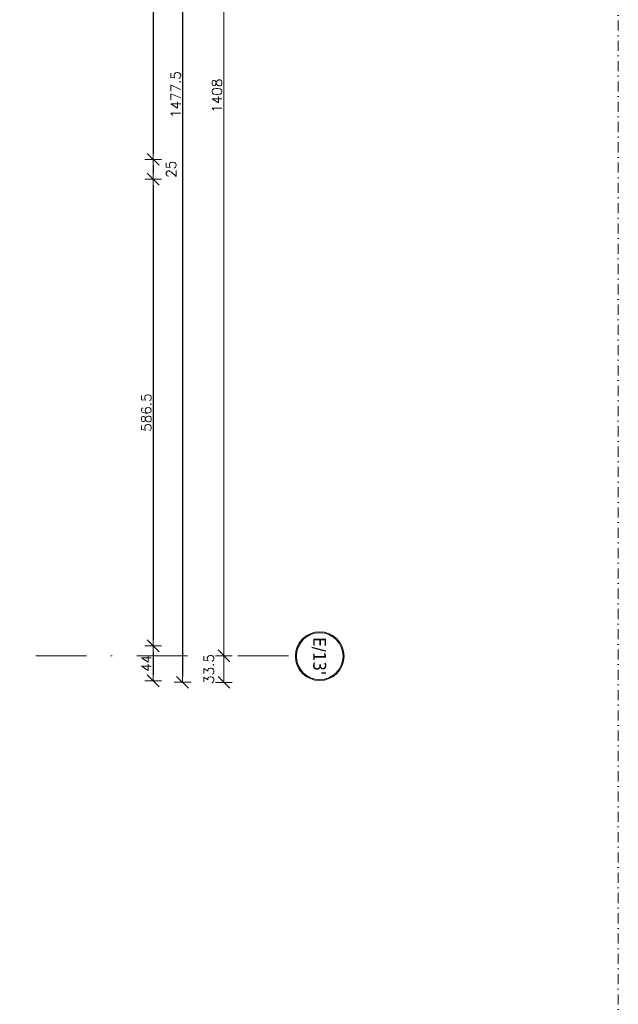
# Model space of a CAD drawing. Header units: millimetres. Extents: x 23192 to 177760, y -399809 to -79279.
# Tile 644 of 656: x 77115 to 77868, y -199924 to -198686. Entities that reach past the tile are written whole.
import ezdxf
from ezdxf.enums import TextEntityAlignment as Align

# ---------------------------------------------------------------- set-up
doc = ezdxf.new("R2010")
doc.units = ezdxf.units.MM
doc.linetypes.add('DASHDOT', pattern=[25.4, 12.7, -6.35, 0, -6.35])
doc.layers.get('0').update_dxf_attribs({"lineweight": 0})
for name, color, linetype, lineweight in [('!! 0_Osie', 1, 'DASHDOT', 13), ('!! wymiary osi', 250, 'Continuous', 9), ('0-osie-liniA', 14, 'DASHDOT', 5), ('0-osie-tx', 66, 'Continuous', 9)]:
    doc.layers.add(name, color=color, linetype=linetype, lineweight=lineweight)
doc.styles.add('TAHOMA', font='tahoma.ttf')
doc.styles.add('TXT', font='simplex.shx')
doc.dimstyles.new('DIM50', dxfattribs={"dimscale": 5, "dimtxt": 2.5, "dimasz": 1.5, "dimexe": 0, "dimexo": 0, "dimgap": 0.5, "dimtad": 1, "dimdec": 4, "dimrnd": 0.5, "dimdsep": 46, "dimtxsty": 'TXT', "dimblk1": 'TICK1', "dimblk2": 'TICK1', "dimsah": 1, "dimcen": 0, "dimse1": 1, "dimse2": 1, "dimclrd": 1, "dimclre": 7, "dimclrt": 9, "dimadec": 0, "dimazin": 0, "dimtfac": 1, "dimtdec": 4, "dimtmove": 2, "dimatfit": 3, "dimldrblk": 'TICK1', "dimfxl": 1, "dimtolj": 1, "dimarcsym": 0})

# ---------------------------------------------------------------- blocks, each defined once
blk = doc.blocks.new('*U81')
h = blk.add_hatch(color=256)
edge = h.paths.add_edge_path()
edge.add_arc((0, 0), 30.6, 0, 360)
edge = h.paths.add_edge_path(flags=17)
edge.add_arc((0, 0), 29.4, 0, 360)
for radius in [30.6, 29.4]:
    blk.add_circle((0, 0), radius)
at = {"style": 'TAHOMA', "flags": 8}
blk.add_attdef('ANSICHTSNUMMER', text='', height=16, dxfattribs=at).set_placement((0, 0), align=Align.MIDDLE_CENTER)
blk = doc.blocks.new('TICK1')
at = {"color": 2}
blk.add_line((-1, -1), (1, 1), dxfattribs=at)
at = {"color": 0}
for p, q in [((0, 0), (-1, 0)), ((0, -1.4), (0, 1.4))]:
    blk.add_line(p, q, dxfattribs=at)
blk = doc.blocks.new('*D3779')
at = {"layer": '!! wymiary osi', "color": 1, "lineweight": -2, "transparency": 16777216}
blk.add_line((54928.4, -199539.6), (54928.4, -198146.6), dxfattribs=at)
at = {"layer": 'DEFPOINTS', "color": 0, "transparency": 16777216}
for p in [(54928.4, -198139.1), (55017, -198139.1), (55017, -199547.1)]:
    blk.add_point(p, dxfattribs=at)
at = {"layer": '!! wymiary osi', "color": 1, "lineweight": -2, "transparency": 16777216, "xscale": 7.5, "yscale": 7.5, "zscale": 7.5}
for p, rotation in [((54928.4, -198139.1), 90), ((54928.4, -199547.1), 270)]:
    blk.add_blockref('TICK1', p, dxfattribs=dict(at, rotation=rotation))
at = {"layer": '!! wymiary osi', "color": 9, "transparency": 16777216, "insert": (54919.6, -198843.1), "char_height": 12.5, "attachment_point": 5, "rotation": 90, "style": 'TXT'}
blk.add_mtext('\\A1;1408', dxfattribs=at)
blk = doc.blocks.new('*D3783')
at = {"layer": '!! wymiary osi', "color": 1, "lineweight": -2, "transparency": 16777216}
blk.add_line((54928.4, -199554.6), (54928.4, -199572.9), dxfattribs=at)
at = {"layer": 'DEFPOINTS', "color": 0, "transparency": 16777216}
for p in [(54607.2, -199547.1), (54607.2, -199580.4), (54928.4, -199580.4)]:
    blk.add_point(p, dxfattribs=at)
at = {"layer": '!! wymiary osi', "color": 1, "lineweight": -2, "transparency": 16777216, "xscale": 7.5, "yscale": 7.5, "zscale": 7.5}
for p, rotation in [((54928.4, -199547.1), 90), ((54928.4, -199580.4), 270)]:
    blk.add_blockref('TICK1', p, dxfattribs=dict(at, rotation=rotation))
at = {"layer": '!! wymiary osi', "color": 9, "transparency": 16777216, "insert": (54909.5, -199563.7), "char_height": 12.5, "attachment_point": 5, "rotation": 90, "style": 'TXT'}
blk.add_mtext('\\A1;33.5', dxfattribs=at)
blk = doc.blocks.new('*D3281')
at = {"layer": '!! wymiary osi', "color": 1, "lineweight": -2, "transparency": 16777216}
blk.add_line((77320.1, -198049.1), (77320.1, -199511.4), dxfattribs=at)
at = {"layer": 'DEFPOINTS', "color": 0, "transparency": 16777216}
for p in [(77050.9, -198041.6), (77050.9, -199518.9), (77320.1, -199518.9)]:
    blk.add_point(p, dxfattribs=at)
at = {"layer": '!! wymiary osi', "color": 1, "lineweight": -2, "transparency": 16777216, "xscale": 7.5, "yscale": 7.5, "zscale": 7.5}
for p, rotation in [((77320.1, -198041.6), 90), ((77320.1, -199518.9), 270)]:
    blk.add_blockref('TICK1', p, dxfattribs=dict(at, rotation=rotation))
at = {"layer": '!! wymiary osi', "color": 9, "transparency": 16777216, "insert": (77311.4, -198780.2), "char_height": 12.5, "attachment_point": 5, "rotation": 90, "style": 'TXT'}
blk.add_mtext('\\A1;1477.5', dxfattribs=at)
blk = doc.blocks.new('*D3283')
at = {"layer": '!! wymiary osi', "color": 1, "lineweight": -2, "transparency": 16777216}
blk.add_line((77283.2, -198096.1), (77283.2, -198854.1), dxfattribs=at)
at = {"layer": 'DEFPOINTS', "color": 0, "transparency": 16777216}
for p in [(76993.4, -198088.6), (77005.9, -198861.6), (77283.2, -198861.6)]:
    blk.add_point(p, dxfattribs=at)
at = {"layer": '!! wymiary osi', "color": 1, "lineweight": -2, "transparency": 16777216, "xscale": 7.5, "yscale": 7.5, "zscale": 7.5}
for p, rotation in [((77283.2, -198088.6), 90), ((77283.2, -198861.6), 270)]:
    blk.add_blockref('TICK1', p, dxfattribs=dict(at, rotation=rotation))
at = {"layer": '!! wymiary osi', "color": 9, "transparency": 16777216, "insert": (77274.5, -198475.1), "char_height": 12.5, "attachment_point": 5, "rotation": 90, "style": 'TXT'}
blk.add_mtext('\\A1;773', dxfattribs=at)
blk = doc.blocks.new('*D3284')
at = {"layer": '!! wymiary osi', "color": 1, "lineweight": -2, "transparency": 16777216}
blk.add_line((77283.2, -198869.1), (77283.2, -198879.1), dxfattribs=at)
at = {"layer": 'DEFPOINTS', "color": 0, "transparency": 16777216}
for p in [(77005.9, -198861.6), (76993.4, -198886.6), (77283.2, -198886.6)]:
    blk.add_point(p, dxfattribs=at)
at = {"layer": '!! wymiary osi', "color": 1, "lineweight": -2, "transparency": 16777216, "xscale": 7.5, "yscale": 7.5, "zscale": 7.5}
for p, rotation in [((77283.2, -198861.6), 90), ((77283.2, -198886.6), 270)]:
    blk.add_blockref('TICK1', p, dxfattribs=dict(at, rotation=rotation))
at = {"layer": '!! wymiary osi', "color": 9, "transparency": 16777216, "insert": (77305.7, -198874.1), "char_height": 12.5, "attachment_point": 5, "rotation": 90, "style": 'TXT'}
blk.add_mtext('\\A1;25', dxfattribs=at)
blk = doc.blocks.new('*D3285')
at = {"layer": '!! wymiary osi', "color": 1, "lineweight": -2, "transparency": 16777216}
blk.add_line((77283.2, -198894.1), (77283.2, -199465.6), dxfattribs=at)
at = {"layer": 'DEFPOINTS', "color": 0, "transparency": 16777216}
for p in [(76993.4, -198886.6), (76993.4, -199473.1), (77283.2, -199473.1)]:
    blk.add_point(p, dxfattribs=at)
at = {"layer": '!! wymiary osi', "color": 1, "lineweight": -2, "transparency": 16777216, "xscale": 7.5, "yscale": 7.5, "zscale": 7.5}
for p, rotation in [((77283.2, -198886.6), 90), ((77283.2, -199473.1), 270)]:
    blk.add_blockref('TICK1', p, dxfattribs=dict(at, rotation=rotation))
at = {"layer": '!! wymiary osi', "color": 9, "transparency": 16777216, "insert": (77274.5, -199179.9), "char_height": 12.5, "attachment_point": 5, "rotation": 90, "style": 'TXT'}
blk.add_mtext('\\A1;586.5', dxfattribs=at)
blk = doc.blocks.new('*D3286')
at = {"layer": '!! wymiary osi', "color": 1, "lineweight": -2, "transparency": 16777216}
blk.add_line((77283.2, -199480.6), (77283.2, -199509.4), dxfattribs=at)
at = {"layer": 'DEFPOINTS', "color": 0, "transparency": 16777216}
for p in [(76993.4, -199473.1), (77038.4, -199516.9), (77283.2, -199516.9)]:
    blk.add_point(p, dxfattribs=at)
at = {"layer": '!! wymiary osi', "color": 1, "lineweight": -2, "transparency": 16777216, "xscale": 7.5, "yscale": 7.5, "zscale": 7.5}
for p, rotation in [((77283.2, -199473.1), 90), ((77283.2, -199516.9), 270)]:
    blk.add_blockref('TICK1', p, dxfattribs=dict(at, rotation=rotation))
at = {"layer": '!! wymiary osi', "color": 9, "transparency": 16777216, "insert": (77274.5, -199495), "char_height": 12.5, "attachment_point": 5, "rotation": 90, "style": 'TXT'}
blk.add_mtext('\\A1;44', dxfattribs=at)
blk = doc.blocks.new('BLOK OSI')
blk.add_lwpolyline([(55424.2848, -195663.0883), (55424.2848, -200232.78608)])
at = {"layer": '0-osie-liniA', "ltscale": 5}
blk.add_lwpolyline([(52022.71506, -199547.0883), (55016.99854, -199547.0883)], dxfattribs=at)
at = {"layer": '0-osie-tx'}
ref = blk.add_blockref('*U81', (55048.79906, -199547.46539), dxfattribs=dict(at, rotation=90))
ref.add_attrib('ANSICHTSNUMMER', "E/13'", dxfattribs={"layer": '0', "height": 16, "rotation": 270, "style": 'TAHOMA', "flags": 8}).set_placement((55048.79906, -199547.46539), align=Align.MIDDLE_CENTER)
at = {"layer": '!! wymiary osi'}
dim = blk.add_linear_dim(base=(54928.39992, -198139.0883), p1=(55016.99854, -199547.0883), p2=(55016.99595, -198139.0883), angle=90, dimstyle='DIM50', dxfattribs=at)
dim.commit()
dim.dimension.update_dxf_attribs({"geometry": '*D3779', "text_midpoint": (54919.64992, -198843.0883)})
dim = blk.add_linear_dim(base=(54928.399917, -199580.371546), p1=(54607.211424, -199547.088303), p2=(54607.211424, -199580.371546), angle=90, dimstyle='DIM50', dxfattribs=at)
dim.commit()
dim.dimension.update_dxf_attribs({"geometry": '*D3783', "text_midpoint": (54909.478311, -199563.729924), "dimtype": 160})

msp = doc.modelspace()

# ---------------------------------------------------------------- block references
at = {"layer": '!! 0_Osie'}
msp.add_blockref('BLOK OSI', (22443.71185, 61.46017), dxfattribs=at)

# ---------------------------------------------------------------- dimensions: what is measured, and where the dimension line sits
at = {"layer": '!! wymiary osi'}
for base, p1, p2, picture, middle in [((77320.13437, -199518.91137), (77050.92327, -198041.5883), (77050.92327, -199518.91137), '*D3281', (77311.38437, -198780.24984)), ((77283.24531, -198861.5907), (76993.42327, -198088.62813), (77005.92327, -198861.5907), '*D3283', (77274.49531, -198475.10942)), ((77283.24531, -198886.5907), (77005.92327, -198861.5907), (76993.42327, -198886.5907), '*D3284', (77305.74531, -198874.0907)), ((77283.24531, -199473.12813), (76993.42327, -198886.5907), (76993.42327, -199473.12813), '*D3285', (77274.49531, -199179.85942)), ((77283.24531, -199516.90972), (76993.42327, -199473.12813), (77038.42327, -199516.90972), '*D3286', (77274.49531, -199495.01893))]:
    dim = msp.add_linear_dim(base=base, p1=p1, p2=p2, angle=90, dimstyle='DIM50', dxfattribs=at)
    dim.commit()
    dim.dimension.update_dxf_attribs({"geometry": picture, "text_midpoint": middle})

doc.saveas('drawing.dxf')
